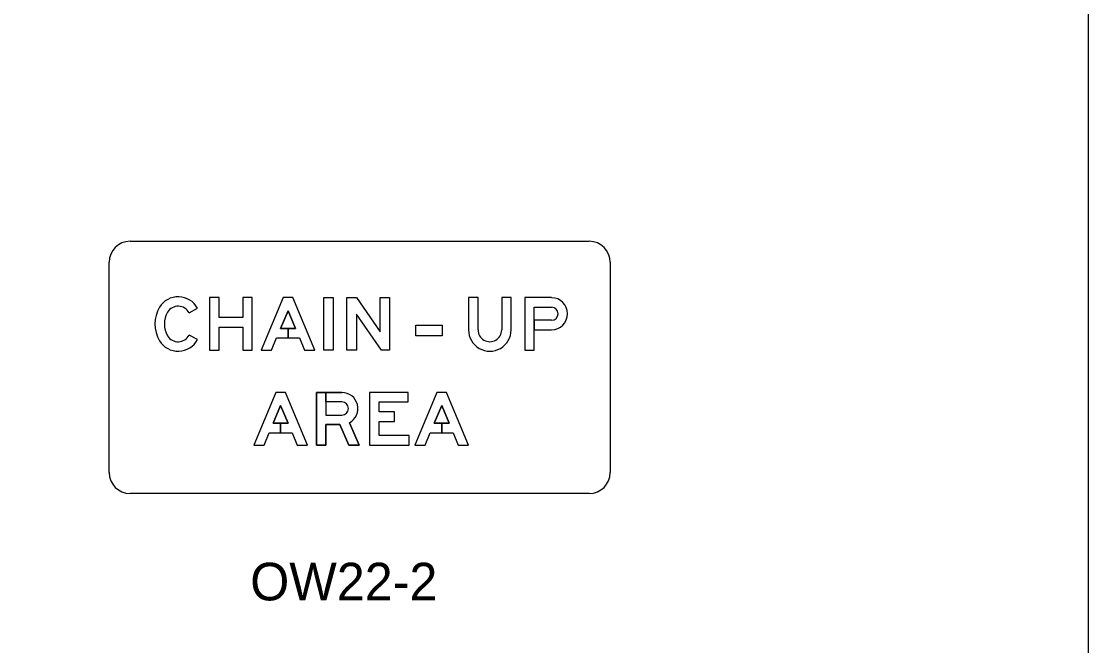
# Model space of a CAD drawing. Extents: x 42133 to 45533, y 41351 to 47951.
# Drawn here: x 43595.4 to 43808.3, y 44341.2 to 44465.7 of the extents above; entities that cross this region are included whole.
import ezdxf

# ---------------------------------------------------------------- set-up
doc = ezdxf.new("R2010")
doc.units = 0
doc.layers.add('P_ODOT_PLAN_Border', color=7, linetype='Continuous')
doc.layers.add('P_TRAF_SIGN_SignDetails', color=7, linetype='Continuous')

msp = doc.modelspace()

# ---------------------------------------------------------------- linework, layer by layer
at = {"layer": 'P_ODOT_PLAN_Border'}
msp.add_lwpolyline([(42208.34, 43601.35), (43808.34, 43601.35), (43808.34, 44601.35), (42208.34, 44601.35)], close=True, dxfattribs=at)
at = {"layer": 'P_TRAF_SIGN_SignDetails'}
for p, q in [((43617.12, 44421.82), (43708.69, 44421.82)), ((43612.93, 44375.71), (43612.93, 44417.63)), ((43712.86, 44417.63), (43712.86, 44375.71)), ((43691.24, 44410.59), (43691.24, 44404.16)), ((43691.24, 44410.59), (43691.24, 44404.16)), ((43691.24, 44410.59), (43691.24, 44404.16)), ((43628.88, 44407.57), (43630.55, 44408.46)), ((43628.88, 44407.57), (43630.55, 44408.46)), ((43628.88, 44407.57), (43630.55, 44408.46)), ((43697.75, 44408.7), (43701.17, 44408.7)), ((43697.75, 44408.7), (43701.17, 44408.7)), ((43697.75, 44408.7), (43701.17, 44408.7)), ((43697.75, 44404.18), (43701.17, 44404.18)), ((43630.55, 44402.21), (43628.88, 44403.1)), ((43628.88, 44403.1), (43628.88, 44403.1)), ((43630.55, 44402.21), (43628.88, 44403.1)), ((43628.88, 44403.1), (43628.88, 44403.1)), ((43630.55, 44402.21), (43628.88, 44403.1)), ((43628.88, 44403.1), (43628.88, 44403.1)), ((43708.69, 44371.52), (43617.12, 44371.52))]:
    msp.add_line(p, q, dxfattribs=at)
for points in [[(43639.58, 44406.6), (43634.86, 44406.6), (43634.86, 44410.59), (43632.97, 44410.59), (43632.97, 44400.09), (43634.86, 44400.09), (43634.86, 44404.71), (43639.58, 44404.71), (43639.58, 44400.09), (43641.47, 44400.09), (43641.47, 44410.59), (43639.58, 44410.59)], [(43639.58, 44406.6), (43634.86, 44406.6), (43634.86, 44410.59), (43632.97, 44410.59), (43632.97, 44400.09), (43634.86, 44400.09), (43634.86, 44404.71), (43639.58, 44404.71), (43639.58, 44400.09), (43641.47, 44400.09), (43641.47, 44410.59), (43639.58, 44410.59)], [(43639.58, 44406.6), (43634.86, 44406.6), (43634.86, 44410.59), (43632.97, 44410.59), (43632.97, 44400.09), (43634.86, 44400.09), (43634.86, 44404.71), (43639.58, 44404.71), (43639.58, 44400.09), (43641.47, 44400.09), (43641.47, 44410.59), (43639.58, 44410.59)], [(43646.34, 44402.55), (43650.88, 44402.55), (43651.92, 44400.09), (43653.97, 44400.09), (43649.56, 44410.59), (43647.67, 44410.59), (43643.26, 44400.09), (43645.31, 44400.09)], [(43650.09, 44404.44), (43648.61, 44404.44), (43648.61, 44402.55), (43650.88, 44402.55), (43651.92, 44400.09), (43653.97, 44400.09), (43649.56, 44410.59), (43647.67, 44410.59), (43643.26, 44400.09), (43645.31, 44400.09), (43646.34, 44402.55), (43648.61, 44402.55), (43648.61, 44404.44), (43647.14, 44404.44), (43648.61, 44407.96)], [(43650.09, 44404.44), (43648.61, 44404.44), (43648.61, 44402.55), (43650.88, 44402.55), (43651.92, 44400.09), (43653.97, 44400.09), (43649.56, 44410.59), (43647.67, 44410.59), (43643.26, 44400.09), (43645.31, 44400.09), (43646.34, 44402.55), (43648.61, 44402.55), (43648.61, 44404.44), (43647.14, 44404.44), (43648.61, 44407.96)], [(43655.75, 44400.09), (43655.75, 44410.59), (43657.64, 44410.59), (43657.64, 44400.09)], [(43655.75, 44400.09), (43655.75, 44410.59), (43657.64, 44410.59), (43657.64, 44400.09)], [(43655.75, 44400.09), (43655.75, 44410.59), (43657.64, 44410.59), (43657.64, 44400.09)], [(43668.88, 44410.59), (43668.88, 44400.09), (43667.25, 44400.09), (43662.26, 44407.28), (43662.26, 44400.09), (43660.37, 44400.09), (43660.37, 44410.59), (43662.27, 44410.59), (43666.99, 44403.78), (43666.99, 44410.59)], [(43668.88, 44410.59), (43668.88, 44400.09), (43667.25, 44400.09), (43662.26, 44407.28), (43662.26, 44400.09), (43660.37, 44400.09), (43660.37, 44410.59), (43662.27, 44410.59), (43666.99, 44403.78), (43666.99, 44410.59)], [(43668.88, 44410.59), (43668.88, 44400.09), (43667.25, 44400.09), (43662.26, 44407.28), (43662.26, 44400.09), (43660.37, 44400.09), (43660.37, 44410.59), (43662.27, 44410.59), (43666.99, 44403.78), (43666.99, 44410.59)], [(43650.09, 44404.44), (43648.61, 44407.96), (43647.14, 44404.44)], [(43674.13, 44405.07), (43679.38, 44405.07), (43679.38, 44402.97), (43674.13, 44402.97)], [(43674.13, 44405.07), (43679.38, 44405.07), (43679.38, 44402.97), (43674.13, 44402.97)], [(43674.13, 44405.07), (43679.38, 44405.07), (43679.38, 44402.97), (43674.13, 44402.97)], [(43644.87, 44383.65), (43649.41, 44383.65), (43650.45, 44381.19), (43652.5, 44381.19), (43648.09, 44391.69), (43646.2, 44391.69), (43641.79, 44381.19), (43643.84, 44381.19)], [(43648.62, 44385.54), (43647.14, 44385.54), (43647.14, 44383.65), (43649.41, 44383.65), (43650.45, 44381.19), (43652.5, 44381.19), (43648.09, 44391.69), (43646.2, 44391.69), (43641.79, 44381.19), (43643.84, 44381.19), (43644.87, 44383.65), (43647.14, 44383.65), (43647.14, 44385.54), (43645.67, 44385.54), (43647.14, 44389.06)], [(43648.62, 44385.54), (43647.14, 44385.54), (43647.14, 44383.65), (43649.41, 44383.65), (43650.45, 44381.19), (43652.5, 44381.19), (43648.09, 44391.69), (43646.2, 44391.69), (43641.79, 44381.19), (43643.84, 44381.19), (43644.87, 44383.65), (43647.14, 44383.65), (43647.14, 44385.54), (43645.67, 44385.54), (43647.14, 44389.06)], [(43672.76, 44383.08), (43666.78, 44383.08), (43666.78, 44385.9), (43669.87, 44385.9), (43669.87, 44387.79), (43666.78, 44387.79), (43666.78, 44389.8), (43672.6, 44389.8), (43672.6, 44391.69), (43664.89, 44391.69), (43664.89, 44381.19), (43672.76, 44381.19)], [(43672.76, 44383.08), (43666.78, 44383.08), (43666.78, 44385.9), (43669.87, 44385.9), (43669.87, 44387.79), (43666.78, 44387.79), (43666.78, 44389.8), (43672.6, 44389.8), (43672.6, 44391.69), (43664.89, 44391.69), (43664.89, 44381.19), (43672.76, 44381.19)], [(43672.76, 44383.08), (43666.78, 44383.08), (43666.78, 44385.9), (43669.87, 44385.9), (43669.87, 44387.79), (43666.78, 44387.79), (43666.78, 44389.8), (43672.6, 44389.8), (43672.6, 44391.69), (43664.89, 44391.69), (43664.89, 44381.19), (43672.76, 44381.19)], [(43677, 44383.65), (43681.54, 44383.65), (43682.58, 44381.19), (43684.63, 44381.19), (43680.22, 44391.69), (43678.33, 44391.69), (43673.92, 44381.19), (43675.97, 44381.19)], [(43680.75, 44385.54), (43679.27, 44385.54), (43679.27, 44383.65), (43681.54, 44383.65), (43682.58, 44381.19), (43684.63, 44381.19), (43680.22, 44391.69), (43678.33, 44391.69), (43673.92, 44381.19), (43675.97, 44381.19), (43677, 44383.65), (43679.27, 44383.65), (43679.27, 44385.54), (43677.8, 44385.54), (43679.27, 44389.06)], [(43680.75, 44385.54), (43679.27, 44385.54), (43679.27, 44383.65), (43681.54, 44383.65), (43682.58, 44381.19), (43684.63, 44381.19), (43680.22, 44391.69), (43678.33, 44391.69), (43673.92, 44381.19), (43675.97, 44381.19), (43677, 44383.65), (43679.27, 44383.65), (43679.27, 44385.54), (43677.8, 44385.54), (43679.27, 44389.06)], [(43648.62, 44385.54), (43647.14, 44389.06), (43645.67, 44385.54)], [(43680.75, 44385.54), (43679.27, 44389.06), (43677.8, 44385.54)]]:
    msp.add_lwpolyline(points, close=True, dxfattribs=at)
for points in [[(43686.52, 44404.16), (43686.52, 44410.59), (43684.63, 44410.59), (43684.63, 44404.16)], [(43686.52, 44404.16), (43686.52, 44410.59), (43684.63, 44410.59), (43684.63, 44404.16)], [(43686.52, 44404.16), (43686.52, 44410.59), (43684.63, 44410.59), (43684.63, 44404.16)], [(43693.13, 44404.16), (43693.13, 44410.59), (43691.24, 44410.59)], [(43693.13, 44404.16), (43693.13, 44410.59), (43691.24, 44410.59)], [(43693.13, 44404.16), (43693.13, 44410.59), (43691.24, 44410.59)], [(43701.17, 44410.59), (43695.86, 44410.59), (43695.86, 44400.09), (43697.75, 44400.09), (43697.75, 44404.18)], [(43701.17, 44410.59), (43695.86, 44410.59), (43695.86, 44400.09), (43697.75, 44400.09), (43697.75, 44408.7)], [(43701.17, 44410.59), (43695.86, 44410.59), (43695.86, 44400.09), (43697.75, 44400.09), (43697.75, 44408.7)], [(43701.17, 44406.07), (43697.75, 44406.07), (43697.75, 44408.7)], [(43701.17, 44406.07), (43697.75, 44406.07), (43697.75, 44404.18), (43701.17, 44404.18)], [(43701.17, 44406.07), (43697.75, 44406.07), (43697.75, 44404.18), (43701.17, 44404.18)], [(43659.36, 44391.69), (43654.28, 44391.69), (43654.28, 44381.19), (43656.17, 44381.19), (43656.17, 44385.28), (43658.95, 44385.28), (43660.73, 44381.19), (43662.79, 44381.19), (43660.85, 44385.65)], [(43660.85, 44385.65), (43662.79, 44381.19), (43660.73, 44381.19), (43658.95, 44385.28), (43656.17, 44385.28), (43656.17, 44381.19), (43654.28, 44381.19), (43654.28, 44391.69), (43656.17, 44391.69), (43656.17, 44387.17), (43659.36, 44387.17)], [(43660.85, 44385.65), (43662.79, 44381.19), (43660.73, 44381.19), (43658.95, 44385.28), (43656.17, 44385.28), (43656.17, 44381.19), (43654.28, 44381.19), (43654.28, 44391.69), (43656.17, 44391.69), (43656.17, 44387.17), (43659.36, 44387.17)], [(43656.17, 44389.8), (43656.17, 44391.69), (43659.36, 44391.69)], [(43656.17, 44389.8), (43656.17, 44391.69), (43659.36, 44391.69)], [(43659.36, 44389.8), (43656.17, 44389.8), (43656.17, 44387.17), (43659.36, 44387.17)], [(43659.36, 44389.8), (43656.17, 44389.8)], [(43659.36, 44389.8), (43656.17, 44389.8)]]:
    msp.add_lwpolyline(points, dxfattribs=at)
for centre, start, end in [((43617.12, 44417.63), 90, 180), ((43708.69, 44417.63), 360, 90), ((43617.12, 44375.71), 180, 270), ((43708.69, 44375.71), 270, 360)]:
    msp.add_arc(centre, 4.19, start, end, dxfattribs=at)
for centre, major_axis, ratio, start_param, end_param in [((43626.7, 44406.41), (0, 4.36), 0.999994, 5.201543, 7.308565), ((43626.7, 44406.41), (0, 4.36), 0.999994, 5.201543, 7.308565), ((43626.7, 44406.41), (0, 4.36), 0.999994, 5.201543, 7.308565), ((43701.17, 44407.38), (0, 3.2), 0.999999, 3.141593, 6.283185), ((43701.17, 44407.38), (0, 3.2), 0.999999, 3.141593, 6.283185), ((43701.17, 44407.38), (0, 3.2), 0.999999, 3.141593, 6.283185), ((43628.48, 44405.34), (0, 6.43), 0.999994, 1.025379, 2.116213), ((43628.48, 44405.34), (0, 6.43), 0.999994, 1.025379, 2.116213), ((43628.48, 44405.34), (0, 6.43), 0.999994, 1.025379, 2.116213), ((43626.7, 44406.41), (0, 2.47), 0.999994, 5.201543, 7.308565), ((43626.7, 44406.41), (0, 2.47), 0.999994, 5.201543, 7.308565), ((43626.7, 44406.41), (0, 2.47), 0.999994, 5.201543, 7.308565), ((43701.17, 44407.38), (0, 1.31), 0.999999, 3.141593, 6.283185), ((43701.17, 44407.38), (0, 1.31), 0.999999, 3.141593, 6.283185), ((43701.17, 44407.38), (0, 1.31), 0.999999, 3.141593, 6.283185), ((43628.48, 44405.34), (0, 4.54), 0.999994, 1.025379, 2.116213), ((43628.48, 44405.34), (0, 4.54), 0.999994, 1.025379, 2.116213), ((43628.48, 44405.34), (0, 4.54), 0.999994, 1.025379, 2.116213), ((43688.88, 44404.16), (0, 4.25), 0.999994, 1.570796, 4.712389), ((43688.88, 44404.16), (0, 4.25), 0.999994, 1.570796, 4.712389), ((43688.88, 44404.16), (0, 4.25), 0.999994, 1.570796, 4.712389), ((43688.88, 44404.16), (0, 2.36), 0.999994, 1.570796, 4.712389), ((43688.88, 44404.16), (0, 2.36), 0.999994, 1.570796, 4.712389), ((43688.88, 44404.16), (0, 2.36), 0.999994, 1.570796, 4.712389), ((43626.7, 44404.26), (0, 4.36), 0.999994, 2.116213, 4.223235), ((43626.7, 44404.26), (0, 4.36), 0.999994, 2.116213, 4.223235), ((43626.7, 44404.26), (0, 4.36), 0.999994, 2.116213, 4.223235), ((43626.7, 44404.26), (0, 2.47), 0.999994, 2.116213, 4.223235), ((43626.7, 44404.26), (0, 2.47), 0.999994, 2.116213, 4.223235), ((43626.7, 44404.26), (0, 2.47), 0.999994, 2.116213, 4.223235), ((43659.36, 44388.48), (0, 3.2), 0.999998, 3.62744, 6.283185), ((43659.36, 44388.48), (0, 3.2), 0.999998, 3.62744, 6.283185), ((43659.36, 44388.48), (0, 3.2), 0.999998, 3.62744, 6.283185), ((43659.36, 44388.48), (0, 1.31), 0.999998, 3.141593, 6.283185), ((43659.36, 44388.48), (0, 1.31), 0.999998, 3.141593, 6.283185), ((43659.36, 44388.48), (0, 1.31), 0.999998, 3.141593, 6.283185)]:
    msp.add_ellipse(centre, major_axis=major_axis, ratio=ratio, start_param=start_param, end_param=end_param, dxfattribs=at)

# ---------------------------------------------------------------- texts
msp.add_text('OW22-2', height=7.5, dxfattribs=at).set_placement((43641.07, 44350.22))

doc.saveas('drawing.dxf')
